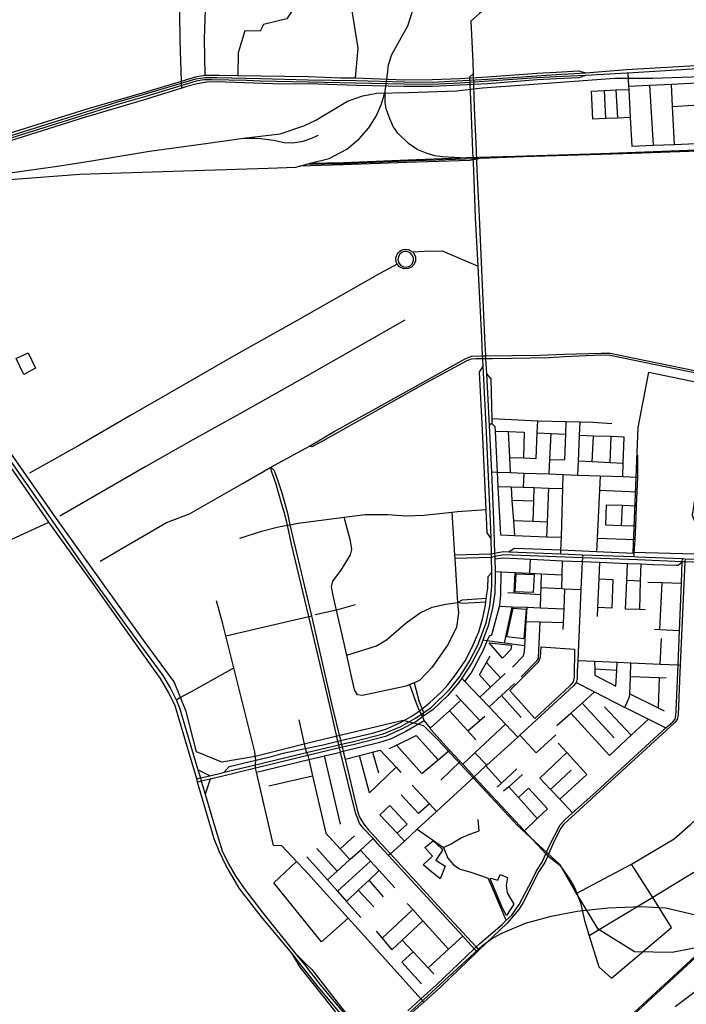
# Model space of a CAD drawing. Header units: millimetres. Extents: x 664923 to 767831, y 3118803 to 3207600.
# Tile 315 of 422: x 723421 to 725835, y 3170882 to 3174447. Entities that reach past the tile are written whole.
import ezdxf

# ---------------------------------------------------------------- set-up
doc = ezdxf.new("R2010")
doc.units = ezdxf.units.MM
for name, color, linetype in [('parks', 8, 'Continuous'), ('railways', 4, 'Continuous'), ('roads_2', 2, 'Continuous'), ('roads_3', 3, 'Continuous'), ('water', 7, 'Continuous')]:
    doc.layers.add(name, color=color, linetype=linetype)

msp = doc.modelspace()

# ---------------------------------------------------------------- linework, layer by layer
at = {"layer": 'parks'}
for points in [[(724813.57, 3173607.43), (724804.77, 3173604.1), (724798.19, 3173598.81), (724792.76, 3173590.2), (724790.74, 3173579.44), (724793.55, 3173567.47), (724799.94, 3173558.91), (724811.17, 3173552.63), (724820.35, 3173551.53), (724833.45, 3173555.38), (724842.17, 3173563.27), (724847.17, 3173575.48), (724847.16, 3173584.09), (724842.97, 3173595.04), (724835.43, 3173602.84), (724824.39, 3173607.48), (724813.57, 3173607.43)], [(723436.32, 3173162.1), (723408.72, 3173220.28), (723451.87, 3173240.93), (723478.62, 3173185.87), (723436.32, 3173162.1)], [(725913.39, 3172510.75), (725642.56, 3172518.47), (725660.37, 3172970.33), (725699.94, 3173171.36), (726220.69, 3173062.82), (726148.83, 3172675.83), (725868.03, 3172730.83), (725856.37, 3172653.48), (725913.39, 3172510.75)], [(725215.39, 3172375.98), (725218.63, 3172441.11), (725284.37, 3172437.87), (725281.12, 3172372.76), (725215.39, 3172375.98)], [(725185.4, 3172212.54), (725207.72, 3172316.14), (725254.74, 3172313.49), (725247.29, 3172205.44), (725185.4, 3172212.54)], [(725169.88, 3172135.7), (725121.27, 3172191.45), (725201.51, 3172182.44), (725199.27, 3172167.3), (725169.88, 3172135.7)], [(725286.45, 3171916.95), (725196.53, 3172017.91), (725299.9, 3172122.13), (725307.67, 3172139.12), (725309.59, 3172175.92), (725429.88, 3172168.52), (725429.45, 3172067.24), (725425.74, 3172049.86), (725413.38, 3172035.15), (725286.45, 3171916.95)]]:
    msp.add_lwpolyline(points, close=True, dxfattribs=at)
at = {"layer": 'railways'}
for points in [[(724420.99, 3173913.59), (724434.24, 3173916.92), (724457.91, 3173922.54), (724472.81, 3173927.27), (724542.1, 3173944.07), (724605.22, 3173978.68), (724650.66, 3174016.29), (724685.13, 3174056.19), (724712.04, 3174097.62), (724729.7, 3174138.88), (724744.71, 3174187.6), (724752.73, 3174250.37), (724756.28, 3174283.84), (724769.34, 3174321.7), (724826.47, 3174424.6), (724847.89, 3174492.87)], [(723351.2, 3173887.32), (723557.56, 3173916.96), (723681.15, 3173935.87), (723891.19, 3173970.67), (724103.59, 3174000.5), (724231.44, 3174017.79), (724364.42, 3174033.56), (724449.64, 3174062.47), (724493.21, 3174083.8), (724535.86, 3174109.14), (724608, 3174152.63), (724663.79, 3174171.69), (724714.32, 3174181.6), (724829.26, 3174183.12), (725003.15, 3174189.38), (725096.68, 3174200.48), (725249.36, 3174211.57), (725575.66, 3174235.33), (725713.24, 3174234.98), (725959.98, 3174244.42)], [(725016.7, 3173947), (724951.01, 3173951.07), (724924.44, 3173954.59), (724896.16, 3173962.2), (724860.65, 3173977.7), (724828.82, 3173999.19), (724790.37, 3174036.36), (724774.12, 3174061.02), (724762.17, 3174085.65), (724748.41, 3174124.94), (724744.53, 3174149.09), (724744.71, 3174187.6)], [(724231.44, 3174017.79), (724273.42, 3174018.03), (724294.52, 3174017.1), (724312.55, 3174014.94), (724340.29, 3174010.47), (724379.32, 3174002.95), (724410.09, 3174001.81), (724447.32, 3174006.95), (724474.98, 3174016.72), (724502.79, 3174028.99)], [(724472.81, 3173927.27), (724594.12, 3173929.59), (724826.24, 3173939.47), (725016.7, 3173947), (725039.64, 3173947.91), (725216.2, 3173953.44), (725527.06, 3173963.34), (725871.94, 3173976.55), (726279.76, 3173992.38), (726533.37, 3174001.8), (726937.77, 3174015.71)], [(726938.34, 3174011.11), (726793.92, 3174005.45), (726460.5, 3173993.95), (726280.18, 3173987.05), (725980.04, 3173975.07), (725605.08, 3173961.99), (725243.91, 3173950.11), (725090.16, 3173944.28), (725034.72, 3173942.18), (724821.37, 3173935.07), (724592.78, 3173925.64), (724457.91, 3173922.54)], [(725090.16, 3173944.28), (725051.58, 3173936.87), (724821.5, 3173930.66), (724592.18, 3173921.26), (724434.24, 3173916.92)], [(722869.72, 3173768.69), (723236.44, 3173843.02), (723385.34, 3173868.41), (723639.26, 3173888.3), (724014.26, 3173900.1), (724320.36, 3173909.74), (724420.99, 3173913.59)], [(726005.03, 3171113.4), (725784.29, 3171070.2), (725647.56, 3171071.68), (725515.4, 3171154.37), (725428.96, 3171297.69), (725378.31, 3171386.61), (725224.15, 3171530.07), (724935.96, 3171838.89), (724885.13, 3171890.96), (724810.14, 3171909.74), (724494.48, 3171835.35), (724273.62, 3171779.52), (724153.71, 3171758.65), (724061.73, 3171796.09), (724023.67, 3171941.85), (723980.11, 3172050.38), (723869.36, 3172200.96), (723547.55, 3172650.79), (723295.96, 3173009.11)], [(725103.03, 3170351.92), (725928.26, 3171112.69), (726001.53, 3171179), (726298.98, 3171448.27), (726638.62, 3171763.36)], [(725106.12, 3170348.27), (725931.25, 3171110.02), (726300.23, 3171444.35), (726482.96, 3171613.6), (726612.56, 3171732.9), (726641.97, 3171759.97)], [(725794.31, 3170874.45), (726047.63, 3171065.08), (726292.97, 3171291.19), (726482.69, 3171466.04), (726517.51, 3171510.56), (726585.46, 3171685.18), (726612.56, 3171732.9)], [(725164.6, 3171139.12), (725252.45, 3171175.55), (725345.5, 3171201.43), (725439.34, 3171219.24), (725550.41, 3171230.93), (725671.85, 3171236.4), (725761.26, 3171231.83), (725893.86, 3171199.7), (726239.2, 3171107.14), (726288.2, 3171090.77), (726377.97, 3171049.36)], [(721968.52, 3168449.67), (722036.04, 3168485.82), (722077.83, 3168514.7), (722110.2, 3168544.63), (722142.03, 3168577.68), (722179.69, 3168637.63), (722273.15, 3168810.78), (722313.67, 3168893.9), (722362.81, 3168947.13), (722393.01, 3168973.88), (722651.8, 3169176.29), (723111.99, 3169536.53), (723412.79, 3169771.88), (723540.73, 3169851.88), (724033.22, 3170156), (724143.95, 3170224.64), (724228.68, 3170297.06), (724357.92, 3170416.17), (724465.28, 3170515.43), (724759.14, 3170783.47), (725098.31, 3171096.44), (725130.13, 3171119.75), (725164.6, 3171139.12)]]:
    msp.add_lwpolyline(points, dxfattribs=at)
at = {"layer": 'roads_2'}
for points in [[(724007.79, 3174199.1), (724007.07, 3174224.83), (724002.91, 3174373.27), (723999.96, 3174568.36), (723995.78, 3174723.94), (723983.44, 3174918.71), (723967.27, 3175178.82), (723951.97, 3175407.53), (723950.64, 3175425.19)], [(725168.12, 3174534.16), (725115.34, 3174493.88), (725086.6, 3174469.69), (725055.11, 3174442.02)], [(725055.11, 3174442.02), (725062.2, 3174294.1), (725062.79, 3174250.95)], [(725363.79, 3174248.23), (725470.86, 3174255.01), (725618.49, 3174266.7), (725971.91, 3174287.85), (726008.03, 3174290.09)], [(726040.43, 3174279.43), (725973.52, 3174275.36), (725623.24, 3174254.17), (725619.37, 3174253.94), (725470.27, 3174244.66), (725364.22, 3174240.22)], [(723131.75, 3173945.43), (723145.67, 3173960.05), (723322.07, 3174016.52), (723665.71, 3174124.08), (723882.98, 3174186.72), (724007.07, 3174224.83), (724062.69, 3174241.92), (724092.75, 3174246.22), (724143.01, 3174246.42), (724211.17, 3174245.13), (724466.18, 3174240.99)], [(723371.5, 3174022.46), (723569.98, 3174084.73), (723777.12, 3174149.39), (723877.15, 3174178.23), (724059.38, 3174233.08), (724094.48, 3174237.79), (724134.49, 3174238.19), (724293.11, 3174233.92), (724466.4, 3174229.95), (724639.9, 3174226.56), (724814.59, 3174221.65), (724914.61, 3174220.71), (725115.46, 3174232.47), (725293.3, 3174244.36), (725363.79, 3174248.23)], [(725364.22, 3174240.22), (725294.3, 3174236.37), (725014.91, 3174217.32), (724913.69, 3174212.48), (724814.55, 3174213.19), (724636.98, 3174217.65), (724466.58, 3174221.41), (724293.67, 3174225.08), (724242.39, 3174227.18), (724115.9, 3174229.56), (724088.07, 3174229.21), (724060.52, 3174224.07), (723881.37, 3174169.85), (723780.47, 3174141.21), (723574.31, 3174076.11), (723372.89, 3174013.83)], [(724466.18, 3174240.99), (724584.39, 3174236.92), (724636.06, 3174236.37), (724814.99, 3174229.82), (724914.31, 3174230.18), (725014.38, 3174234.42), (725115.2, 3174239.84), (725294.35, 3174253.49), (725363.51, 3174256.75)], [(725364.81, 3174232.96), (725295.6, 3174229.08), (725115.87, 3174214.85), (725015.83, 3174209.65), (724915.96, 3174205.4), (724812.78, 3174205.46), (724642.56, 3174209.49), (724466.7, 3174214.95)], [(725062.23, 3173970.86), (725055.54, 3174130.31), (725050.69, 3174240.11), (725062.79, 3174250.95)], [(725062.79, 3174250.95), (725067.06, 3174128.63), (725073.99, 3173971.96)], [(725363.51, 3174256.75), (725445.22, 3174262.4), (725470.86, 3174255.01)], [(725470.27, 3174244.66), (725445.94, 3174237.11), (725364.81, 3174232.96)], [(724466.7, 3174214.95), (724371.8, 3174213.62), (724132.29, 3174222.09), (724099.43, 3174221.08), (724064.18, 3174214.44), (724026.28, 3174204.86), (724007.79, 3174199.1), (723867.92, 3174155.46), (723659.33, 3174093.76), (723483.29, 3174038.45), (723287.07, 3173976.8), (723190.61, 3173946.1), (723160.49, 3173945.68)], [(725065.11, 3173902.06), (725062.23, 3173970.86)], [(725073.99, 3173971.96), (725077.07, 3173902.27)], [(725077.07, 3173902.27), (725084.52, 3173733.99), (725104.39, 3173295.59), (725107.87, 3173229.89), (725108.42, 3173219.39), (725111.32, 3173164.64), (725121.18, 3172977.94), (725122.47, 3172953.48), (725129.19, 3172810.11), (725137.35, 3172635.79), (725140.78, 3172515.81), (725141.16, 3172503.02), (725141.38, 3172494.87), (725142.69, 3172449.45), (725143.23, 3172430.54), (725141.35, 3172372.02), (725133.14, 3172315.82), (725116.92, 3172249.14), (725098.71, 3172200.59), (725090.91, 3172179.81), (725059.02, 3172118), (725022.11, 3172062.73), (725011.72, 3172047.17), (724971.06, 3172000.15), (724918.71, 3171949.9), (724879.38, 3171923.07), (724855.86, 3171905.16), (724801.72, 3171876.92), (724746.41, 3171852.18), (724628.65, 3171822.19), (724589.22, 3171812.72), (724579.25, 3171810.33), (724464.01, 3171782.65), (724274.9, 3171737.22), (724156.59, 3171708.81)], [(725081.18, 3173554.98), (725072.26, 3173731.58), (725065.11, 3173902.06)], [(725098.13, 3173219.4), (725097.61, 3173229.76), (725094.27, 3173296.2), (725081.18, 3173554.98)], [(722910.69, 3173494.91), (722915.79, 3173474.13), (722933.6, 3173429.06), (722962.89, 3173384.47), (723126.91, 3173198.85), (723177.49, 3173141.61), (723219.1, 3173095.63), (723292.85, 3172985.26), (723430.54, 3172787.95)], [(724470.62, 3172903.35), (724560.12, 3172956.25), (724732.56, 3173051.35), (725001.61, 3173200.84), (725032.22, 3173217.79), (725056.76, 3173229.23), (725097.61, 3173229.76), (725107.87, 3173229.89), (725303.72, 3173232.4), (725394.1, 3173236.41), (725526.59, 3173239.29), (725559.48, 3173239.6), (725588.69, 3173233.92), (726247.25, 3173098.77), (726255.94, 3173096.97), (726378.7, 3173070.92), (726652.9, 3173016.02), (726721.96, 3172998.88), (726726.92, 3172997.66), (726750.73, 3172990.47)], [(726254.22, 3173088.35), (726245.51, 3173090.15), (725558.99, 3173231.17), (725526.08, 3173232.47), (725393.86, 3173226.69), (725338.6, 3173222.57), (725133.85, 3173219.39), (725108.42, 3173219.39), (725098.13, 3173219.4)], [(724153.88, 3171720.57), (724162.12, 3171722.54), (724275.51, 3171749.63), (724314.86, 3171759.04), (724460.3, 3171793.65), (724576.7, 3171821.35), (724586.51, 3171823.69), (724625.71, 3171833.01), (724737.74, 3171861.09), (724801.21, 3171887.62), (724852.33, 3171916.62), (724875.95, 3171932.35), (724883.62, 3171937.88), (724912.79, 3171957.77), (724977.46, 3172021.58), (725016.44, 3172070.49), (725050.4, 3172124.18), (725080.44, 3172182.97), (725110.6, 3172263.53), (725124.2, 3172323.91), (725131.36, 3172394.13), (725130.36, 3172445.58), (725129.31, 3172499.94), (725129.05, 3172513.74), (725127.99, 3172568.52), (725127.32, 3172603.23), (725111.54, 3172953.27), (725099.46, 3173193.06), (725098.13, 3173219.4)], [(725098.13, 3173219.4), (725074.66, 3173219.41), (725055.93, 3173217.89), (725040.57, 3173212.01), (724891.26, 3173131.59), (724517.79, 3172920.83), (724479.67, 3172901.24), (724470.62, 3172903.35)], [(724501.58, 3170945.92), (724444.22, 3171019.26), (724406.57, 3171067.52), (724296.09, 3171200.14), (724216.01, 3171302.99), (724167.82, 3171385.93), (724143.05, 3171437.2), (724125.97, 3171481.11), (724065.58, 3171686.95), (724062.15, 3171698.66), (724028.94, 3171811.81), (723984.72, 3171963.29), (723961.19, 3172010.54), (723931.39, 3172062.1), (723852.53, 3172171.56), (723688.78, 3172403.83), (723526.32, 3172628.21), (723307.3, 3172944.47)], [(723430.54, 3172787.95), (723456.73, 3172750.41), (723662.34, 3172454.94)], [(725129.05, 3172513.74), (725140.78, 3172515.81), (725171.39, 3172521.18), (725193.13, 3172520.35), (725380.85, 3172513.18), (725459.32, 3172510.2), (725644.92, 3172503.12), (725658.62, 3172502.6), (725820.65, 3172495.95), (725830.6, 3172495.54), (726143.73, 3172484.28), (726159.42, 3172483.77), (726657.98, 3172465.31), (726682.44, 3172464.41)], [(725830.6, 3172495.54), (725830.06, 3172483.91), (725812.88, 3172110.52), (725811.69, 3172084.81), (725806.09, 3171930.16), (725802.11, 3171913.88), (725792.18, 3171901.09), (725676.19, 3171795.15), (725492.22, 3171626.01), (725390, 3171532.69), (725380.75, 3171519.7), (725355.47, 3171470.61), (725333.43, 3171419.62), (725323.22, 3171395.98), (725301.46, 3171363.39), (725244.38, 3171250.92), (725229.04, 3171224.98), (725185.88, 3171175.95), (725083.91, 3171077.98), (725077.71, 3171072.02), (724943.83, 3170943.4), (724884.38, 3170889.96), (724831.9, 3170842.78), (724759.14, 3170773.75)], [(724826.17, 3170858.39), (724873.91, 3170901.6), (724930.69, 3170952.99), (725067.1, 3171083.59), (725074.11, 3171090.3), (725087.05, 3171102.69), (725168.28, 3171171.07), (725182.79, 3171187.42), (725202.9, 3171205.27), (725229.3, 3171243.12), (725276.87, 3171333.13), (725292.95, 3171364.96), (725313.53, 3171397.2), (725326.43, 3171427.16), (725338.29, 3171454.68), (725378.41, 3171531.94), (725396.57, 3171551.64), (725423.43, 3171575.48), (725496.4, 3171640.18), (725673.03, 3171802.87), (725761.22, 3171882.94), (725785.7, 3171905.16), (725794.18, 3171914.64), (725797.54, 3171927.97), (725798.54, 3171946.43), (725805.15, 3172110.87), (725810.2, 3172236.03), (725817.07, 3172406.91), (725820.19, 3172484.36), (725820.65, 3172495.95)], [(726681.16, 3172452.15), (726663.62, 3172452.78), (726159.09, 3172470.97), (726143.41, 3172471.47), (725830.06, 3172483.91), (725820.19, 3172484.36), (725659.83, 3172491.52), (725458.75, 3172499), (725174.06, 3172509.59), (725141.16, 3172503.02), (725129.31, 3172499.94)], [(723662.34, 3172454.94), (723695.28, 3172407.61), (723842.02, 3172205.98), (723939.5, 3172072.26), (723965.88, 3172028.14), (723987.61, 3171984.96), (723988.78, 3171982.61), (723999.74, 3171955.9), (724066.6, 3171731.23), (724075.38, 3171701.7), (724078.82, 3171690.13), (724092.93, 3171642.71), (724127.05, 3171528.07), (724154.31, 3171437.61), (724177.63, 3171391.13), (724204.03, 3171345.28), (724233.68, 3171301.42), (724305.53, 3171208.6), (724417.48, 3171069.04)], [(724062.15, 3171698.66), (724075.38, 3171701.7), (724109.65, 3171709.62)], [(724111.53, 3171697.69), (724078.82, 3171690.13), (724065.58, 3171686.95)], [(724109.65, 3171709.62), (724066.6, 3171731.23)], [(724111.53, 3171697.69), (724092.93, 3171642.71)], [(724109.65, 3171709.62), (724153.88, 3171720.57)], [(724156.59, 3171708.81), (724111.53, 3171697.69)], [(724998.53, 3170326.77), (724949.44, 3170373.25), (724889.21, 3170444.64), (724776.8, 3170585.66), (724683.69, 3170704.41), (724671.98, 3170719.27), (724643.18, 3170755.93), (724520.8, 3170910.39), (724436.81, 3171017.03), (724406.57, 3171067.52)], [(724417.48, 3171069.04), (724457.7, 3171029.15)], [(724417.48, 3171069.04), (724450.96, 3171027.31), (724510.38, 3170951.05)], [(724457.7, 3171029.15), (724479.04, 3171007.99), (724582.82, 3170874.76), (724654.38, 3170787.68), (724694.27, 3170737.37), (724705.65, 3170723.02), (724776.67, 3170633.43), (724929.9, 3170439.75), (724955.13, 3170409.41), (725006.35, 3170331.26)], [(724510.38, 3170951.05), (724621.92, 3170819.2), (724722.33, 3170679.62), (724921.12, 3170434.89)], [(724914.93, 3170427.36), (724714.37, 3170674.49), (724613.34, 3170812.7), (724501.58, 3170945.92)]]:
    msp.add_lwpolyline(points, dxfattribs=at)
at = {"layer": 'roads_3'}
for points in [[(724092.75, 3174246.22), (724090.17, 3174378.37), (724093.77, 3174483.39), (724201.02, 3174739.88), (724359.46, 3174997.9), (724582.9, 3174946.28), (724639.7, 3174939.14), (724573.49, 3174739.93), (724516.85, 3174650.55), (724388.88, 3174450.9), (724303.78, 3174429.93), (724291.89, 3174405.1), (724236.43, 3174406.42), (724211.77, 3174326.64), (724211.17, 3174245.13)], [(724573.49, 3174739.93), (724563.84, 3174686.44), (724570.43, 3174635.67), (724614.32, 3174541.11), (724646.16, 3174344.55), (724636.06, 3174236.37)], [(725623.24, 3174254.17), (725625.82, 3174205.99), (725626.42, 3174194.94), (725631.89, 3174092.98), (725637.47, 3173988.98)], [(725625.82, 3174205.99), (725701.24, 3174209.89), (725781.16, 3174214), (725939.6, 3174222.18), (725981.3, 3174224.35), (726185.42, 3174234.89), (726256.91, 3174238.58), (726333.94, 3174242.56), (726344.13, 3174243.09)], [(725491.92, 3174188.94), (725537.05, 3174190.95), (725580.17, 3174192.88), (725626.42, 3174194.94)], [(725580.17, 3174192.88), (725585.43, 3174090.9)], [(725701.24, 3174209.89), (725714.57, 3173992.33)], [(725792.26, 3173995.7), (725785.27, 3174133.3), (725781.16, 3174214)], [(725496.49, 3174086.93), (725491.92, 3174188.94)], [(725537.05, 3174190.95), (725542.16, 3174088.97)], [(725785.27, 3174133.3), (725861.59, 3174138.02), (725936.07, 3174142.61), (725986.64, 3174145.73), (726026.87, 3174148.21), (726107.12, 3174153.16), (726261.26, 3174162.68)], [(725631.89, 3174092.98), (725585.43, 3174090.9), (725542.16, 3174088.97), (725496.49, 3174086.93)], [(725637.47, 3173988.98), (725714.57, 3173992.33), (725792.26, 3173995.7), (725869.2, 3173999.05), (725943.65, 3174002.28)], [(724810.66, 3173615.22), (724817.26, 3173616.17), (724828.23, 3173615.03), (724835.74, 3173612.11), (724843.72, 3173606.42), (724849.06, 3173600.04), (724853.99, 3173588.37), (724854.84, 3173579.81), (724854.2, 3173573.87), (724849.35, 3173561.67), (724839.83, 3173551.64), (724828.49, 3173546.29), (724811.84, 3173545.76), (724801.61, 3173549.55), (724796.95, 3173552.64), (724788.44, 3173562.22), (724784.76, 3173570.54), (724783.32, 3173579.17), (724783.72, 3173586.15), (724785.41, 3173592.68), (724788.93, 3173599.8), (724792.67, 3173604.63), (724797.72, 3173609.18), (724803.77, 3173612.79), (724810.66, 3173615.22)], [(724843.72, 3173606.42), (724885.82, 3173609.07), (724950.51, 3173610.32), (725081.18, 3173554.98)], [(724788.44, 3173562.22), (724725.57, 3173528.73), (724425.77, 3173357.71), (724203.79, 3173233.25), (724012.81, 3173124.41), (723819.7, 3173013.4), (723637.28, 3172906.88), (723456.71, 3172805.62)], [(724816.4, 3173358.86), (724445.5, 3173147.7), (724217.76, 3173020.59), (724048.06, 3172926.03), (723878.4, 3172829.98), (723566.56, 3172649.8)], [(725127.99, 3172568.52), (725113.61, 3172588.92), (725110.35, 3172673.45), (725096.86, 3172961.52), (725086.79, 3173171.59), (725099.46, 3173193.06)], [(725111.32, 3173164.64), (725126.92, 3173146.52), (725129.69, 3173049.3), (725130.97, 3173002.79), (725130.74, 3172984.7), (725121.18, 3172977.94)], [(725130.74, 3172984.7), (725141.76, 3172973.72), (725142.52, 3172957.92), (725149.72, 3172809.35)], [(725130.97, 3173002.79), (725296.99, 3172994.8), (725400.52, 3172992.44), (725450.17, 3172991.38), (725496.97, 3172990.37), (725564.9, 3172984.89)], [(725291.67, 3172858.54), (725295.3, 3172951.56), (725296.99, 3172994.8)], [(725395, 3172853.04), (725398.73, 3172947.1), (725400.52, 3172992.44)], [(725442.24, 3172798.62), (725444.29, 3172848.44), (725448.11, 3172941.28), (725450.17, 3172991.38)], [(725142.52, 3172957.92), (725191.68, 3172955.84), (725247.99, 3172953.46), (725244.94, 3172860.29)], [(725198.05, 3172807.55), (725195.71, 3172862.15), (725191.68, 3172955.84)], [(725295.3, 3172951.56), (725345.98, 3172949.37), (725398.73, 3172947.1)], [(725338.41, 3172802.34), (725341.13, 3172855.13), (725345.98, 3172949.37)], [(725610.43, 3172935.98), (725562.6, 3172937.54), (725498.54, 3172939.62), (725448.11, 3172941.28)], [(725494.29, 3172846.05), (725498.54, 3172939.62)], [(725559.09, 3172842.96), (725562.6, 3172937.54)], [(725605.25, 3172792.97), (725606.98, 3172840.67), (725610.43, 3172935.98)], [(724330.21, 3172827.23), (724470.62, 3172903.35)], [(725195.71, 3172862.15), (725244.94, 3172860.29), (725291.67, 3172858.54)], [(725341.13, 3172855.13), (725395, 3172853.04)], [(725606.98, 3172840.67), (725559.09, 3172842.96), (725494.29, 3172846.05), (725444.29, 3172848.44)], [(725658.84, 3172870.86), (725657.76, 3172791.16), (725655.63, 3172737.64), (725653.64, 3172687.29), (725650.69, 3172613.14), (725648.24, 3172564.62), (725645.52, 3172513.96), (725644.92, 3172503.12)], [(723713.2, 3172486.78), (723953.09, 3172626.38), (724035.91, 3172658.15), (724230.83, 3172769.22), (724330.21, 3172827.23)], [(725077.71, 3171072.02), (725067.1, 3171083.59), (725026.02, 3171128.38), (724924.75, 3171238.79), (724757.24, 3171420.48), (724727.02, 3171453.27), (724700.65, 3171481.97), (724665.4, 3171520.37), (724652.11, 3171537.81), (724637.08, 3171575.03), (724582.87, 3171795.63), (724579.25, 3171810.33), (724576.7, 3171821.35), (724573.61, 3171834.7), (724543.76, 3171963.52), (724468.02, 3172286.23), (724405.88, 3172548.8), (724390.45, 3172616.88), (724381.26, 3172657.44), (724370.86, 3172692.28), (724348.54, 3172769.3), (724333.39, 3172812.67), (724330.21, 3172827.23)], [(724330.21, 3172827.23), (724342.14, 3172815.27), (724354.82, 3172781.23), (724370.76, 3172734.48), (724390.51, 3172660.07), (724399.76, 3172618.55), (724414.74, 3172551.45), (724477.6, 3172288.47), (724551.66, 3171965.02), (724583.25, 3171836.94), (724586.51, 3171823.69), (724589.22, 3171812.72), (724592.73, 3171798.05), (724599.5, 3171769.79), (724642.39, 3171590.72), (724651.06, 3171562.22), (724667.06, 3171534.45), (724683.49, 3171514.56), (724733.05, 3171461.28), (724764.28, 3171426.97), (724960.28, 3171211.78), (725074.11, 3171090.3), (725083.91, 3171077.98)], [(725129.19, 3172810.11), (725149.72, 3172809.35), (725198.05, 3172807.55), (725246.24, 3172805.76), (725338.41, 3172802.34), (725389.63, 3172800.44), (725442.24, 3172798.62), (725522.64, 3172795.83), (725605.25, 3172792.97), (725657.76, 3172791.16)], [(725149.72, 3172809.35), (725152.49, 3172756.74), (725161.67, 3172581.65)], [(725246.24, 3172805.76), (725244.24, 3172754.05)], [(725380.85, 3172513.18), (725381.25, 3172526.45), (725382.69, 3172573.33), (725388.09, 3172749.85), (725389.63, 3172800.44)], [(725522.64, 3172795.83), (725520.28, 3172743.83), (725512.43, 3172570.56), (725510.15, 3172520.36)], [(725152.49, 3172756.74), (725200.31, 3172755.34), (725244.24, 3172754.05), (725284.27, 3172752.88), (725335.51, 3172751.39), (725388.09, 3172749.85)], [(725200.31, 3172755.34), (725203.78, 3172705.98), (725208.96, 3172632.28), (725212.65, 3172579.73)], [(725280.26, 3172629.97), (725282.67, 3172703.76), (725284.27, 3172752.88)], [(725335.51, 3172751.39), (725331.23, 3172628.31), (725329.39, 3172575.34)], [(725520.28, 3172743.83), (725655.63, 3172737.64)], [(725282.67, 3172703.76), (725203.78, 3172705.98)], [(724218.24, 3172570.05), (724302.22, 3172596.95), (724358.27, 3172611.09), (724390.45, 3172616.88), (724399.76, 3172618.55), (724429.38, 3172623.88), (724596.75, 3172645.84), (724672.39, 3172655.77), (724752.5, 3172655.94), (724820.4, 3172651), (724885.99, 3172652.81), (724986.08, 3172664.01), (725006.31, 3172666.28), (725110.35, 3172673.45)], [(724986.08, 3172664.01), (724995.95, 3172510.18), (724996.8, 3172496.68), (725007.01, 3172337.63), (725009.86, 3172299.58), (725002.73, 3172248.29), (724972.98, 3172186.17), (724914.28, 3172102.32), (724868.79, 3172054.51), (724849.41, 3172046.3), (724834.35, 3172039.91), (724821.24, 3172034.36), (724662.2, 3171999.75), (724644.35, 3172002.87), (724633.95, 3172020.75), (724605.27, 3172146.93), (724568.34, 3172309.45), (724556.22, 3172362.79), (724549.82, 3172393.44), (724555.61, 3172414.33), (724585.78, 3172453.76), (724619.11, 3172510.18), (724624.16, 3172529.51), (724618.55, 3172559.8), (724596.75, 3172645.84)], [(725650.69, 3172613.14), (725600.81, 3172614.98), (725543.7, 3172617.09), (725546.48, 3172691.25), (725604.15, 3172689.11), (725653.64, 3172687.29)], [(725600.81, 3172614.98), (725604.15, 3172689.11)], [(721586.33, 3171486.57), (722495.52, 3171911.59), (722456.93, 3172008.18), (722696.99, 3172092.66), (722874.09, 3172178.79), (723048.02, 3172242.24), (723013.33, 3172389.42), (723149.98, 3172454.73), (723526.32, 3172628.21)], [(725331.23, 3172628.31), (725280.26, 3172629.97), (725208.96, 3172632.28)], [(725161.67, 3172581.65), (725212.65, 3172579.73), (725329.39, 3172575.34), (725382.69, 3172573.33)], [(725512.43, 3172570.56), (725648.24, 3172564.62)], [(725645.52, 3172513.96), (725510.15, 3172520.36), (725381.25, 3172526.45), (725212.44, 3172532.83), (725193.13, 3172520.35)], [(724995.95, 3172510.18), (725129.05, 3172513.74)], [(725129.31, 3172499.94), (724996.8, 3172496.68)], [(725141.38, 3172494.87), (725171.84, 3172499.16), (725270.74, 3172493.62), (725296.55, 3172492.17), (725386.49, 3172488.5), (725458.07, 3172485.58), (725520.58, 3172482.93), (725621.72, 3172478.62), (725671.81, 3172476.5), (725715.95, 3172474.62), (725797.59, 3172471.83), (725805.34, 3172472.49), (725820.19, 3172484.36)], [(725268.17, 3172442.91), (725270.74, 3172493.62)], [(725384.35, 3172387.26), (725385.39, 3172436.67), (725386.49, 3172488.5)], [(725459.32, 3172510.2), (725458.75, 3172499), (725458.07, 3172485.58), (725455.52, 3172435.23), (725453.29, 3172383.91), (725442.08, 3172127.12), (725440.33, 3172086.77), (725440.09, 3172061.63), (725436.07, 3172047.79)], [(725520.58, 3172482.93), (725517.93, 3172422.76), (725513.37, 3172319.04), (725511.94, 3172286.78)], [(724162.12, 3171722.54), (724179.96, 3171743.48), (724276.34, 3171766.17), (724332.98, 3171779.51), (724375.87, 3171791.49), (724455.33, 3171808.4), (724519.91, 3171822.14), (724573.61, 3171834.7), (724583.25, 3171836.94), (724699.3, 3171864.07), (724746.58, 3171878.64), (724799.69, 3171902.75), (724839.29, 3171924.28), (724863.91, 3171940.72), (724869.38, 3171945.09), (724878.44, 3171952.33), (724904.86, 3171973.44), (724949.51, 3172014.31), (724971.26, 3172039.16), (724999.78, 3172074.71), (725033.97, 3172126.34), (725059.71, 3172175.12), (725083.96, 3172230.79), (725098.44, 3172281.85), (725106.39, 3172321.25), (725108.83, 3172338.46), (725110.79, 3172352.27), (725116.09, 3172389.52), (725117.03, 3172430.9), (725130.36, 3172445.58)], [(725033.09, 3172051.19), (725055.5, 3172081.35), (725100.24, 3172165.56), (725114.28, 3172198.53), (725121.84, 3172216.29), (725130.86, 3172220.49), (725158.17, 3172322.36), (725159.64, 3172327.86), (725163.66, 3172364), (725165.24, 3172448.38)], [(725142.69, 3172449.45), (725165.24, 3172448.38), (725215.63, 3172445.71), (725268.17, 3172442.91), (725310.51, 3172440.65), (725385.39, 3172436.67)], [(725211.18, 3172370.52), (725215.63, 3172445.71)], [(725615.13, 3172313.2), (725619.27, 3172416.94), (725621.72, 3172478.62)], [(725666.16, 3172311.62), (725669.69, 3172414.53), (725671.81, 3172476.5)], [(725307.35, 3172316.54), (725308.6, 3172365.2), (725309.26, 3172390.91), (725310.51, 3172440.65)], [(725517.93, 3172422.76), (725569.44, 3172420.46), (725565.01, 3172316.03), (725513.37, 3172319.04)], [(725669.69, 3172414.53), (725619.27, 3172416.94)], [(725695.73, 3172411.05), (725747.46, 3172409.28), (725817.07, 3172406.91)], [(725739.46, 3172239.71), (725747.46, 3172409.28)], [(725309.26, 3172390.91), (725384.35, 3172387.26), (725394.01, 3172386.79), (725453.29, 3172383.91)], [(725394.01, 3172386.79), (725391.02, 3172313.28), (725389.02, 3172264.08), (725388, 3172239.22)], [(724274.9, 3171737.22), (724275.51, 3171749.63), (724276.34, 3171766.17), (724273.13, 3171796.56), (724197.01, 3172099.96), (724167.89, 3172216.04), (724156.95, 3172259.65), (724133.42, 3172343.4)], [(724605.27, 3172146.93), (724712.85, 3172180.6), (724749.08, 3172202.24), (724820.64, 3172262.92), (724871.6, 3172300.08), (724914.41, 3172320.49), (724964.53, 3172330.43), (725007.01, 3172337.63)], [(725007.01, 3172337.63), (725024.39, 3172346.65), (725110.79, 3172352.27)], [(725108.83, 3172338.46), (725024.55, 3172333.31), (725007.01, 3172337.63)], [(725308.6, 3172365.2), (725211.18, 3172370.52), (725188.76, 3172371.74)], [(724636.53, 3172328.95), (724568.34, 3172309.45), (724491.23, 3172291.79)], [(725391.02, 3172313.28), (725307.35, 3172316.54), (725258.28, 3172318.46), (725204.97, 3172320.53), (725158.17, 3172322.36)], [(725176.42, 3172190.29), (725204.97, 3172320.53)], [(725205.63, 3172103.13), (725245.61, 3172143.98), (725249.46, 3172159.08), (725250.65, 3172180.46), (725255.48, 3172267.88), (725258.28, 3172318.46)], [(725685.98, 3172311.01), (725666.16, 3172311.62), (725615.13, 3172313.2)], [(724167.89, 3172216.04), (724468.02, 3172286.23), (724477.6, 3172288.47)], [(725237.53, 3172068.41), (725293.88, 3172125.7), (725299.62, 3172136.95), (725301.03, 3172163.07), (725305.91, 3172266.44)], [(725255.48, 3172267.88), (725305.91, 3172266.44), (725389.02, 3172264.08)], [(725719.52, 3172240.75), (725739.46, 3172239.71), (725810.2, 3172236.03)], [(725250.65, 3172180.46), (725176.42, 3172190.29), (725114.28, 3172198.53), (725098.71, 3172200.59)], [(725740.92, 3172113.74), (725745.61, 3172207.11)], [(725125.68, 3172030.03), (725086.14, 3172075.48), (725111.75, 3172119.75), (725124.44, 3172143.81)], [(725442.08, 3172127.12), (725503.11, 3172124.38), (725585.16, 3172120.71), (725634.71, 3172118.49), (725740.92, 3172113.74), (725805.15, 3172110.87), (725812.88, 3172110.52)], [(725503.11, 3172124.38), (725503.37, 3172095.32), (725503.55, 3172074.22)], [(724042.89, 3172015.32), (724197.01, 3172099.96)], [(725111.75, 3172119.75), (725162.16, 3172063.97)], [(725583.51, 3172090.82), (725503.37, 3172095.32)], [(725580.38, 3172034.21), (725583.51, 3172090.82), (725585.16, 3172120.71)], [(725612.27, 3171957.31), (725629.52, 3171995.31), (725629.98, 3172005.99), (725632.58, 3172067.97), (725634.71, 3172118.49)], [(725022.11, 3172062.73), (725033.09, 3172051.19), (725087.26, 3171994.27), (725120.65, 3171959.18), (725179.79, 3171897.02), (725224.66, 3171849.97)], [(725178.78, 3172079.45), (725162.16, 3172063.97), (725125.68, 3172030.03), (725087.26, 3171994.27)], [(725503.55, 3172074.22), (725580.38, 3172034.21)], [(725761.96, 3172063.09), (725737.34, 3172064.02), (725632.58, 3172067.97)], [(725737.34, 3172064.02), (725733.57, 3171955.7)], [(724879.38, 3171923.07), (724875.95, 3171932.35), (724869.38, 3171945.09), (724857.19, 3171974.84), (724834.35, 3172039.91)], [(724849.41, 3172046.3), (724868.17, 3171977.35), (724878.44, 3171952.33), (724883.62, 3171937.88), (724879.38, 3171923.07)], [(725436.07, 3172047.79), (725426.31, 3172034.8), (725308.49, 3171926.27), (725231.82, 3171856.47), (725224.66, 3171849.97), (725112.63, 3171747.98), (725109.68, 3171745.3), (725066.9, 3171706.36)], [(725213.19, 3172043.39), (725165.77, 3172000.23), (725120.65, 3171959.18)], [(725436.07, 3172047.79), (725503.02, 3172013.41), (725612.27, 3171957.31), (725618.11, 3171954.31), (725697.54, 3171914.7), (725761.22, 3171882.94)], [(723987.61, 3171984.96), (723999.61, 3171991.55)], [(723999.61, 3171991.55), (724042.89, 3172015.32)], [(725018.54, 3171982.89), (724976.98, 3171945.03), (724907.22, 3171881.5)], [(725000.05, 3172002.44), (725018.54, 3171982.89), (725087.63, 3171909.98)], [(725237.58, 3171920.16), (725165.77, 3172000.23)], [(725366.65, 3171891.32), (725417.01, 3171936.41), (725457.75, 3171972.87), (725503.02, 3172013.41)], [(725629.98, 3172005.99), (725733.57, 3171955.7), (725755.42, 3171945.09)], [(725574.08, 3171846.45), (725457.75, 3171972.87)], [(725635.1, 3171856.3), (725539.23, 3171959.29)], [(724431.77, 3171912.51), (724455.33, 3171808.4), (724460.3, 3171793.65), (724464.01, 3171782.65), (724468.81, 3171768.38), (724482.07, 3171709.98), (724529.41, 3171501.66), (724581.6, 3171444.72), (724616.93, 3171406.18)], [(724879.38, 3171923.07), (724885.29, 3171908.85), (724907.22, 3171881.5), (724910.45, 3171877.4), (724978.11, 3171802.87), (725016.34, 3171760.76), (725025.29, 3171751.14), (725066.9, 3171706.36), (725248.6, 3171510.88), (725326.43, 3171427.16), (725333.43, 3171419.62), (725377.06, 3171385.48), (725411.24, 3171337.96), (725429.41, 3171307.78), (725438.06, 3171284.92), (725451.64, 3171249.06), (725466.28, 3171186.05), (725483.52, 3171130.55), (725518.44, 3171018.17), (725564.75, 3170977.23), (725781.72, 3171160.4)], [(725073.27, 3171840.2), (725044, 3171872.06), (724976.98, 3171945.03)], [(725044, 3171872.06), (725087.63, 3171909.98), (725105.47, 3171925.49)], [(725417.01, 3171936.41), (725556.93, 3171783.21)], [(725556.93, 3171783.21), (725635.1, 3171856.3), (725697.54, 3171914.7)], [(724885.29, 3171908.85), (724819.01, 3171870.12), (724765.95, 3171843.51), (724720.19, 3171829.36), (724592.73, 3171798.05), (724582.87, 3171795.63)], [(725179.79, 3171897.02), (725069.09, 3171792.49), (725025.29, 3171751.14)], [(724760.81, 3171808.58), (724785.47, 3171820.58), (724856.82, 3171855.27)], [(724936.33, 3171767.5), (724856.82, 3171855.27)], [(725362.29, 3171857.6), (725291.76, 3171792.34), (725231.82, 3171856.47)], [(724785.47, 3171820.58), (724877.26, 3171717.51)], [(724877.26, 3171717.51), (724936.33, 3171767.5), (724978.11, 3171802.87)], [(725371.6, 3171827.28), (725402.86, 3171793.41), (725475.39, 3171714.84)], [(724278.24, 3171722.85), (724468.81, 3171768.38), (724525.34, 3171781.89), (724582.87, 3171795.63)], [(724582.94, 3171534.44), (724525.34, 3171781.89)], [(724599.5, 3171769.79), (724651.34, 3171783.16), (724699.34, 3171795.55), (724726.31, 3171802.51), (724784.05, 3171740.39), (724801.72, 3171721.38)], [(724687.83, 3171648.08), (724651.34, 3171783.16)], [(724699.34, 3171795.55), (724719.91, 3171719.89)], [(725069.09, 3171792.49), (725112.63, 3171747.98)], [(725304.38, 3171700.78), (725402.86, 3171793.41)], [(724884.38, 3170889.96), (724873.91, 3170901.6), (724648.13, 3171152.72), (724611.08, 3171193.81), (724453.73, 3171368.38), (724424.12, 3171399.79), (724370.74, 3171456.44), (724339.72, 3171457.73), (724278.24, 3171722.85), (724274.9, 3171737.22)], [(724784.05, 3171740.39), (724687.83, 3171648.08)], [(724946.27, 3171694.22), (725016.34, 3171760.76)], [(725166.18, 3171683.42), (725109.68, 3171745.3)], [(725221.24, 3171735.34), (725166.18, 3171683.42), (725150.2, 3171668.36)], [(724323.04, 3171672.98), (724482.07, 3171709.98)], [(725066.9, 3171706.36), (724930.97, 3171580.85), (724860.95, 3171516.22), (724814.39, 3171473.24), (724764.28, 3171426.97), (724757.24, 3171420.48)], [(725241.38, 3171714.37), (725192.22, 3171670.1), (725173.69, 3171653.42)], [(725423.43, 3171575.48), (725376.7, 3171624.69), (725342.85, 3171660.31), (725304.38, 3171700.78)], [(725417.67, 3171729.9), (725342.85, 3171660.31)], [(725475.39, 3171714.84), (725376.7, 3171624.69)], [(724841.9, 3171675.66), (724904.96, 3171608.54), (724930.97, 3171580.85)], [(725192.22, 3171670.1), (725226.89, 3171631.37), (725295.5, 3171554.73)], [(725226.89, 3171631.37), (725263.08, 3171664.6), (725332.71, 3171589.53)], [(724904.96, 3171608.54), (724865.02, 3171572.7), (724803.14, 3171640.94)], [(724787.91, 3171501.44), (724824.18, 3171535.03), (724761.15, 3171602.35), (724724.78, 3171568.64)], [(725248.6, 3171510.88), (725295.5, 3171554.73), (725332.71, 3171589.53)], [(725438.06, 3171284.92), (725636.8, 3171389.72), (725791.08, 3171481.17), (725850.66, 3171532.7), (725945.67, 3171622.69)], [(724724.78, 3171568.64), (724787.91, 3171501.44), (724814.39, 3171473.24)], [(724860.95, 3171516.22), (724955.35, 3171449.71), (724984.08, 3171463.33), (725019.22, 3171484.96), (725050.69, 3171498.35), (725084.39, 3171509.89), (725080.85, 3171551.45)], [(724535.76, 3171332.51), (724570.66, 3171364.19), (724616.93, 3171406.18), (724655.27, 3171440.9), (724700.65, 3171481.97)], [(724581.6, 3171444.72), (724633.25, 3171492.53)], [(724955.35, 3171449.71), (724971.69, 3171411.12), (724991.83, 3171387.28), (725016.76, 3171371.17), (725054.45, 3171360.2), (725118.02, 3171338.92)], [(724461.3, 3171416.29), (724535.76, 3171332.51), (724571.91, 3171291.84), (724604.64, 3171255.02), (724657.01, 3171196.11)], [(724570.66, 3171364.19), (724497.66, 3171445.84)], [(724779.12, 3171304.03), (724722.88, 3171366.17), (724691.44, 3171400.92), (724655.27, 3171440.9)], [(724340.93, 3171322.28), (724424.12, 3171399.79)], [(724691.44, 3171400.92), (724571.91, 3171291.84)], [(725781.72, 3171160.4), (725713.3, 3171268.66), (725636.8, 3171389.72)], [(724722.88, 3171366.17), (724686.3, 3171331.77), (724647.21, 3171295.03), (724604.64, 3171255.02)], [(725862.15, 3171359.32), (725713.3, 3171268.66), (725483.52, 3171130.55)], [(724514.3, 3171108.6), (724340.93, 3171322.28)], [(724738.18, 3171270.87), (724686.3, 3171331.77)], [(725182.79, 3171187.42), (725141.15, 3171282.99), (725118.02, 3171338.92)], [(724647.21, 3171295.03), (724703.58, 3171235.1)], [(724824.77, 3171247.42), (724844.89, 3171225.07), (724881, 3171184.93), (724974.19, 3171081.36)], [(724733.29, 3171121.64), (724844.89, 3171225.07)], [(724611.08, 3171193.81), (724514.3, 3171108.6)], [(724769.21, 3171079.14), (724806.75, 3171114.67), (724881, 3171184.93)], [(724711.61, 3171147.31), (724733.29, 3171121.64), (724769.21, 3171079.14)], [(725026.02, 3171128.38), (724974.19, 3171081.36), (724900.25, 3171014.27)], [(724920.98, 3170992.01), (724900.25, 3171014.27), (724846.16, 3171072.34), (724806.75, 3171114.67)], [(724846.16, 3171072.34), (724804.68, 3171034.99), (724876.42, 3170956.13)]]:
    msp.add_lwpolyline(points, dxfattribs=at)
at = {"layer": 'water'}
for points in [[(724928.28, 3171403.51), (724961.99, 3171382.24), (724943.28, 3171336.82), (724911.83, 3171361.67), (724882.8, 3171387.47), (724916, 3171418.55), (724888.63, 3171450.3), (724917.9, 3171473.96), (724948.06, 3171446.04), (724952.09, 3171440.27), (724928.28, 3171403.51)], [(725184.53, 3171204.19), (725168.96, 3171230.75), (725125.02, 3171336.52), (725126.88, 3171338.62), (725152.46, 3171332.06), (725161.41, 3171352.56), (725187.09, 3171340.82), (725182.28, 3171311.96), (725186.24, 3171286.2), (725210.83, 3171245.34), (725184.53, 3171204.19)]]:
    msp.add_lwpolyline(points, close=True, dxfattribs=at)

doc.saveas('drawing.dxf')
